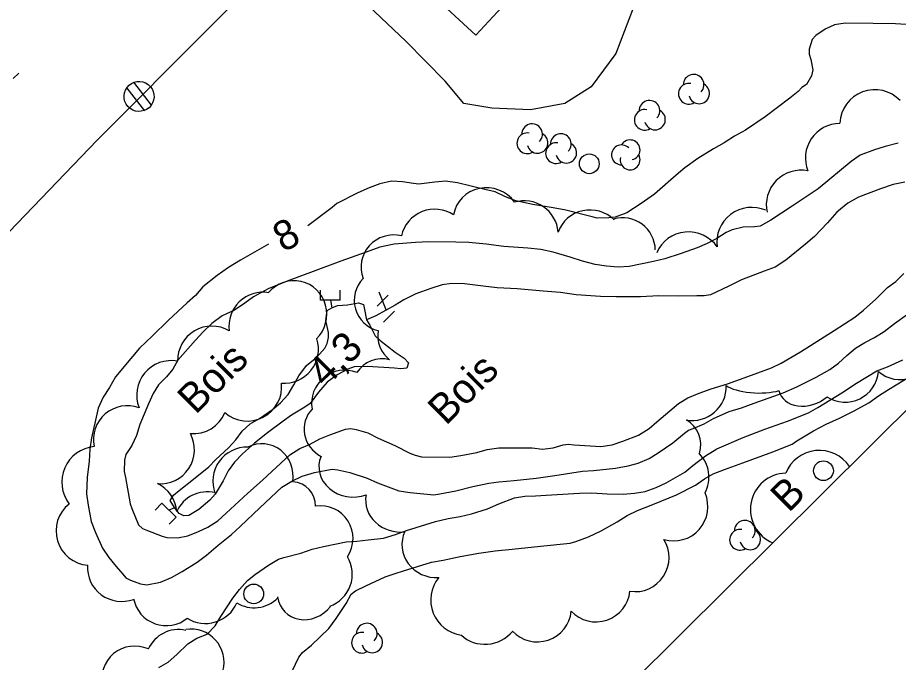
# Model space of a CAD drawing. Extents: x 381879 to 384696, y 5564785 to 5567594.
# Drawn here: x 384150.2 to 384239.4, y 5566235.8 to 5566301.1 of the extents above; entities that cross this region are included whole.
import ezdxf

# ---------------------------------------------------------------- set-up
doc = ezdxf.new("R2010")
doc.units = 0
for name, color, linetype in [('Niveau 1', 7, 'Continuous'), ('Niveau 19', 7, 'Continuous'), ('Niveau 2', 7, 'Continuous'), ('Niveau 21', 7, 'Continuous'), ('Niveau 26', 7, 'Continuous'), ('Niveau 3', 7, 'Continuous'), ('Niveau 31', 7, 'Continuous'), ('Niveau 36', 7, 'Continuous'), ('Niveau 4', 7, 'Continuous'), ('Niveau 44', 7, 'Continuous'), ('Niveau 60', 7, 'Continuous')]:
    doc.layers.add(name, color=color, linetype=linetype)

msp = doc.modelspace()

# ---------------------------------------------------------------- linework, layer by layer
at = {"layer": 'Niveau 1'}
for points in [[(384220.99, 5566257.46), (384223.67, 5566258.59), (384225.87, 5566259.43), (384228.16, 5566260.26), (384230.29, 5566261.09), (384231.23, 5566261.64), (384233.66, 5566263.12), (384235.14, 5566264.09), (384237.2, 5566265.33), (384238.3, 5566265.74), (384239.85, 5566266.47)], [(384185.69, 5566248.23), (384187.24, 5566248.4), (384188.47, 5566248.76), (384189.59, 5566249.17), (384192.53, 5566250.1), (384193.79, 5566250.39), (384195.02, 5566250.6), (384196.16, 5566250.87), (384197.8, 5566251.37), (384198.93, 5566251.88), (384200.51, 5566252.48), (384201.55, 5566252.66), (384202.63, 5566252.69), (384204.25, 5566252.79), (384207.1, 5566252.97), (384208.36, 5566252.98), (384209.9, 5566252.88), (384211.53, 5566252.85), (384212.66, 5566252.96), (384213.75, 5566253.14), (384214.87, 5566253.52), (384215.88, 5566254), (384217.75, 5566255.07), (384218.58, 5566255.75), (384219.86, 5566256.73), (384220.99, 5566257.46)], [(384164.51, 5566235.3), (384165.45, 5566235.86), (384166.33, 5566236.63), (384167.45, 5566237.69), (384168.35, 5566238.27), (384169.41, 5566238.7), (384170.2, 5566239.54), (384170.77, 5566240.48), (384171.99, 5566242.33), (384172.67, 5566243.21), (384173.48, 5566244.13), (384174.28, 5566244.77), (384175.62, 5566245.68), (384176.64, 5566246.27), (384177.15, 5566246.43), (384178.9, 5566246.9), (384180.04, 5566247.29), (384181.19, 5566247.55), (384183.49, 5566248.02), (384184.55, 5566248.09), (384185.69, 5566248.23)]]:
    msp.add_lwpolyline(points, dxfattribs=at)
at = {"layer": 'Niveau 19'}
msp.add_lwpolyline([(384213.25, 5566314.6), (384212.92, 5566310.49), (384211.64, 5566302.71), (384212.55, 5566302.07), (384210.78, 5566297.46), (384208.27, 5566294.09), (384205.63, 5566292.42), (384202.14, 5566291.76), (384198.21, 5566291.92), (384195.38, 5566292.39), (384193.51, 5566294.66), (384189.52, 5566298.7), (384184.48, 5566303.51), (384180.63, 5566307.38), (384178.82, 5566309.32)], dxfattribs=at)
at = {"layer": 'Niveau 2'}
for points in [[(384240.16, 5566300.4), (384239.09, 5566300.46), (384236.83, 5566300.52), (384233.99, 5566300.55), (384232.92, 5566300.37), (384231.97, 5566299.92), (384231.03, 5566299.3), (384230.66, 5566298.88), (384230.34, 5566297.92), (384230.35, 5566297.41), (384230.51, 5566296.85), (384230.74, 5566295.81), (384230.58, 5566295.22), (384230.07, 5566294.33), (384229.62, 5566294.01), (384229.24, 5566293.62), (384228.39, 5566292.96), (384225.91, 5566291.07), (384223.91, 5566289.71), (384222.79, 5566289.1), (384221.75, 5566288.42), (384220.66, 5566287.81), (384219.09, 5566286.83), (384217.78, 5566285.89), (384216.89, 5566285.14), (384214.7, 5566283.24), (384213.36, 5566282.29), (384211.88, 5566281.32), (384210.71, 5566280.91), (384210.07, 5566280.84), (384208.9, 5566280.79), (384208.38, 5566280.92), (384205.71, 5566281.61), (384204.42, 5566281.85), (384202.37, 5566282.18), (384200.67, 5566282.55), (384199.62, 5566282.94), (384198.55, 5566283.46), (384197.53, 5566283.71), (384194.74, 5566284.38), (384193.52, 5566284.53), (384192.44, 5566284.44), (384190.82, 5566284.24), (384190.3, 5566284.29), (384189.17, 5566284.47), (384188.06, 5566284.53), (384186.9, 5566284.26), (384185.82, 5566283.86), (384184.66, 5566283.36), (384182.52, 5566282.29), (384182.06, 5566281.89), (384179.59, 5566280.02)], [(384239.37, 5566288.38), (384238.05, 5566288.04), (384236.98, 5566287.7), (384235.53, 5566287.17), (384234.59, 5566286.54), (384231.28, 5566283.76)], [(384231.28, 5566283.76), (384228.62, 5566282.02), (384226.47, 5566280.61), (384225.38, 5566280), (384224.81, 5566279.93), (384223.68, 5566279.87), (384222.55, 5566279.63), (384221.94, 5566279.36), (384221.02, 5566278.74), (384220.03, 5566278.23), (384219.01, 5566277.81), (384217.39, 5566277.21), (384215.74, 5566276.68), (384214.59, 5566276.42), (384212.13, 5566275.91), (384211, 5566275.82), (384209.83, 5566275.93), (384208.67, 5566276.11), (384207.4, 5566276.45), (384206.17, 5566276.86), (384204.45, 5566277.36), (384203.19, 5566277.62), (384201.87, 5566277.75), (384199.45, 5566277.93), (384197.66, 5566278.16), (384195.89, 5566278.33), (384194.58, 5566278.37), (384191.83, 5566278.4), (384190.49, 5566278.35), (384188.33, 5566278.18), (384186.88, 5566277.86), (384185.49, 5566277.36), (384182.93, 5566276.43), (384180.14, 5566275.41), (384177.51, 5566274.42), (384175.59, 5566273.63), (384174.09, 5566272.84), (384173.22, 5566272.19), (384172.17, 5566271.49), (384170.93, 5566270.9), (384169.88, 5566270.12), (384168.98, 5566269.29), (384168.22, 5566268.46), (384166.43, 5566266.41), (384165.92, 5566265.52), (384165.29, 5566264.74), (384164.49, 5566263.91), (384163.94, 5566263.05), (384163.47, 5566262.01), (384162.57, 5566259.91), (384162.23, 5566258.79), (384161.78, 5566257.77), (384161.18, 5566256.86), (384161.03, 5566256.31), (384161, 5566255.16), (384161.12, 5566254.53), (384161.61, 5566251.88), (384161.79, 5566251.39), (384162.44, 5566249.76), (384162.87, 5566249.39), (384163.37, 5566249.17), (384164.83, 5566248.59), (384165.32, 5566248.48), (384166.41, 5566248.43), (384167.45, 5566248.65), (384168.51, 5566249.06), (384169.48, 5566249.53), (384170.47, 5566250.14), (384171.32, 5566250.92), (384173.51, 5566252.96), (384175.01, 5566254.26), (384175.94, 5566255.16), (384177.77, 5566256.85), (384178.78, 5566257.48), (384179.76, 5566257.89), (384180.81, 5566258.45), (384181.82, 5566258.87), (384183.42, 5566259.45), (384183.94, 5566259.51), (384184.49, 5566259.4), (384185.66, 5566259.08), (384186.72, 5566258.53), (384188.39, 5566257.79), (384189.92, 5566257.01), (384190.45, 5566256.79), (384191.09, 5566256.64)], [(384175.62, 5566278.16), (384172.78, 5566276.56), (384171.57, 5566275.8), (384170.41, 5566275), (384168.95, 5566273.84), (384168.22, 5566272.98), (384167.37, 5566272.22), (384165.47, 5566270.46), (384163.82, 5566268.84), (384162.54, 5566267.65), (384161.84, 5566266.8), (384160.12, 5566264.72), (384159.51, 5566263.65), (384158.87, 5566262.69), (384158.36, 5566261.56), (384158.11, 5566260.34), (384157.69, 5566258.55), (384157.52, 5566257.4), (384157.44, 5566256.21), (384157.25, 5566254.53), (384157.18, 5566252.89), (384157.34, 5566251.75), (384157.66, 5566250.1), (384158.09, 5566248.96), (384158.82, 5566247.39), (384159.44, 5566246.43), (384160.2, 5566245.55), (384160.85, 5566244.75), (384161.18, 5566244.37), (384161.65, 5566244.15), (384162.65, 5566243.79), (384163.28, 5566243.69)], [(384191.09, 5566256.64), (384193.98, 5566256.59), (384195.09, 5566256.76), (384196.69, 5566257.08), (384197.74, 5566257.37), (384198.94, 5566257.53), (384200.03, 5566257.55), (384202.3, 5566257.54), (384203.37, 5566257.42), (384204.42, 5566257.56), (384205.43, 5566257.85), (384206, 5566257.91), (384206.56, 5566257.85), (384209.27, 5566257.69), (384210.42, 5566257.84), (384211.48, 5566258.21), (384213.06, 5566258.82), (384214.15, 5566259.5), (384214.92, 5566260.19), (384217.13, 5566262.03), (384218.08, 5566262.62), (384219.21, 5566263.09), (384220.44, 5566263.52), (384222.09, 5566264.02), (384223.77, 5566264.62), (384226.53, 5566265.63), (384227.52, 5566266.13), (384229.46, 5566267.25), (384230.48, 5566267.92), (384232.89, 5566269.43), (384234.98, 5566270.78), (384235.84, 5566271.47), (384237.1, 5566272.6), (384238.3, 5566273.77), (384239.14, 5566274.39), (384239.93, 5566275.19)], [(384163.28, 5566243.69), (384164.66, 5566243.96), (384165.79, 5566244.43), (384166.88, 5566245.04), (384168.4, 5566245.98), (384169.35, 5566246.68), (384170.5, 5566247.68), (384171.85, 5566248.76), (384172.74, 5566249.57), (384174.73, 5566251.48), (384176.96, 5566253.56), (384177.99, 5566254.18), (384179.03, 5566254.68), (384180.28, 5566255.05), (384182.06, 5566255.38), (384182.62, 5566255.31), (384183.83, 5566255.04), (384185.61, 5566254.48), (384186.64, 5566254), (384188.81, 5566253.2), (384189.95, 5566253.03), (384192.35, 5566252.78), (384192.96, 5566252.88), (384194.58, 5566253.21), (384196.3, 5566253.64), (384197.92, 5566253.98), (384198.94, 5566254.1), (384200.49, 5566254.23), (384202.71, 5566254.48), (384204.59, 5566254.74), (384207.41, 5566255.19), (384208.53, 5566255.24), (384210.76, 5566255.48), (384212.02, 5566255.73), (384213.05, 5566256), (384214.14, 5566256.46), (384215.07, 5566257.05), (384216.54, 5566258.05), (384217.72, 5566259.04), (384218.13, 5566259.33), (384218.61, 5566259.5), (384219.71, 5566259.96), (384220.68, 5566260.5), (384222.25, 5566261.22), (384223.49, 5566261.6), (384224.77, 5566262.06), (384227.71, 5566263.11), (384229.12, 5566263.73), (384231.06, 5566264.69), (384232.44, 5566265.46), (384233.33, 5566266.12), (384234.16, 5566266.9), (384235.06, 5566267.63), (384235.99, 5566268.2), (384236.97, 5566268.7), (384237.96, 5566269.33), (384239.01, 5566270.14), (384240.32, 5566271.07)], [(384214.52, 5566251.81), (384216.93, 5566252.8), (384218.85, 5566253.76), (384219.75, 5566254.41), (384220.65, 5566254.91), (384221.79, 5566255.35), (384223.64, 5566256.02), (384226.66, 5566257.14), (384228.63, 5566257.92), (384229.11, 5566258.24), (384230.8, 5566259.27), (384232.08, 5566259.94), (384233.44, 5566260.55), (384234.85, 5566261.25), (384236.39, 5566262.09), (384237.38, 5566262.82), (384238.39, 5566263.45), (384240.71, 5566264.86), (384242.51, 5566265.9), (384243.59, 5566266.3), (384245.55, 5566267.11), (384246.32, 5566267.44)], [(384189.28, 5566245.08), (384192.11, 5566245.98), (384193.31, 5566246.19), (384195.01, 5566246.55), (384196.92, 5566246.89), (384198.56, 5566247.12), (384200.29, 5566247.3), (384203.16, 5566247.6), (384206.16, 5566247.89), (384206.72, 5566248.06), (384208, 5566248.54), (384209.29, 5566249.16), (384210.92, 5566250.06), (384211.94, 5566250.71), (384212.98, 5566251.21), (384214.52, 5566251.81)], [(384177.68, 5566234.22), (384178.68, 5566236.36), (384179.07, 5566236.84), (384179.95, 5566237.58), (384181.72, 5566239.25), (384182.47, 5566240.26), (384183.49, 5566241.78), (384183.97, 5566242.72), (384184.43, 5566243.06), (384185.45, 5566243.58), (384187.41, 5566244.49), (384188.42, 5566244.82), (384189.28, 5566245.08)]]:
    msp.add_lwpolyline(points, dxfattribs=at)
at = {"layer": 'Niveau 21'}
msp.add_lwpolyline([(384181.26, 5566311.77), (384158.27, 5566288.68), (384147.7, 5566277.72), (384143.31, 5566274.99), (384138.49, 5566273.5), (384134.67, 5566273.51), (384131.1, 5566274.27), (384125.28, 5566276.75), (384121.32, 5566280.72), (384118.68, 5566285.23), (384117.58, 5566290.53), (384117.84, 5566296.26), (384120, 5566301.48)], dxfattribs=at)
at = {"layer": 'Niveau 26'}
for p, q in [((384180.86, 5566272.51), (384180.86, 5566273.51)), ((384182.88, 5566272.51), (384182.88, 5566273.51)), ((384182.88, 5566272.51), (384180.86, 5566272.51)), ((384164.82, 5566251.95), (384164.12, 5566251.24)), ((384164.82, 5566251.95), (384166.25, 5566250.52)), ((384166.25, 5566250.52), (384165.54, 5566249.81))]:
    msp.add_line(p, q, dxfattribs=at)
at = {"layer": 'Niveau 3'}
for p, q in [((384149.77, 5566294.92), (384150.34, 5566295.49)), ((384186.61, 5566271.89), (384187.72, 5566272.99)), ((384186.79, 5566273.33), (384187.5, 5566271.56)), ((384187.24, 5566270.26), (384188.38, 5566271.39))]:
    msp.add_line(p, q, dxfattribs=at)
at = {"layer": 'Niveau 31'}
msp.add_lwpolyline([(384206.14, 5566307.67), (384201.09, 5566302.2), (384200.1, 5566303.12), (384196.6, 5566299.33), (384188.6, 5566306.72), (384191.65, 5566310.02), (384191.02, 5566310.61), (384193.1, 5566312.86), (384193.73, 5566312.27), (384197.14, 5566315.97)], close=True, dxfattribs=at)
at = {"layer": 'Niveau 36'}
for p, q in [((384163.75, 5566292.25), (384161.98, 5566294.55)), ((384161.27, 5566293.97), (384163.04, 5566291.67))]:
    msp.add_line(p, q, dxfattribs=at)
for centre in [(384208.093, 5566286.3), (384231.803, 5566255.23), (384174.113, 5566242.76)]:
    msp.add_circle(centre, 1, dxfattribs=at)
msp.add_ellipse((384162.509, 5566293.118), major_axis=(-1.214, 0.911), ratio=0.999875, dxfattribs=at)
at = {"layer": 'Niveau 4'}
for points in [[(384240.05, 5566284.45), (384238.87, 5566284.21), (384237.58, 5566283.76), (384235.35, 5566282.93), (384234.26, 5566282.31), (384233.14, 5566281.4), (384232.21, 5566280.33), (384230.9, 5566278.93), (384229.99, 5566278.17), (384228, 5566276.54), (384226.91, 5566275.85), (384225.8, 5566275.42), (384223.51, 5566274.57), (384222.21, 5566273.9), (384220.38, 5566273.05), (384219.73, 5566272.94), (384218.99, 5566272.94), (384217.14, 5566272.91), (384215.12, 5566272.93), (384213.28, 5566272.84), (384211.93, 5566272.84), (384210.8, 5566272.82), (384209.23, 5566272.87), (384206.75, 5566273.04), (384205.17, 5566273.27), (384203.41, 5566273.42), (384200.79, 5566273.64), (384198.78, 5566273.76), (384197.36, 5566273.91), (384195.47, 5566274.16), (384194.19, 5566274.19), (384193.18, 5566274.06), (384192.04, 5566273.69), (384190.52, 5566273.13), (384189.32, 5566272.54), (384188.42, 5566272), (384186.49, 5566270.91), (384185.55, 5566270.49)], [(384181.88, 5566272.51), (384182.01, 5566271.73)], [(384183.62, 5566272.04), (384184.73, 5566272.24), (384185.23, 5566272.07), (384185.32, 5566271.54), (384185.55, 5566270.49)], [(384185.55, 5566270.49), (384185.86, 5566269.97), (384186.41, 5566268.87), (384186.9, 5566268.46), (384188.43, 5566267.24), (384189.34, 5566266.64), (384189.77, 5566266.15), (384189.62, 5566265.62), (384189.01, 5566265.55), (384188.37, 5566265.6), (384185.63, 5566265.79), (384184.27, 5566265.74), (384183.66, 5566265.5), (384182.57, 5566264.92), (384181.54, 5566264.18), (384180.69, 5566263.17), (384179.82, 5566262.02), (384179.3, 5566261.66), (384177.94, 5566260.85), (384177.08, 5566260.24), (384175.52, 5566259.08), (384174.21, 5566258.03), (384172.98, 5566256.95), (384172.16, 5566256.1), (384171.53, 5566255.21), (384171.02, 5566254.21), (384170.2, 5566252.86), (384169.67, 5566252.25), (384168.56, 5566251.32), (384167.54, 5566250.7), (384167.03, 5566250.65), (384166.58, 5566250.89), (384166.09, 5566251.51), (384165.66, 5566252.22), (384165.99, 5566252.76), (384166.55, 5566253.22), (384168.03, 5566254.38), (384169.56, 5566255.64), (384170.28, 5566256.37), (384171.57, 5566257.56), (384172.32, 5566258.37), (384172.95, 5566259.24), (384173.75, 5566259.97), (384174.69, 5566260.52), (384176.03, 5566261.44), (384176.83, 5566262.1), (384177.59, 5566262.96), (384178.19, 5566263.91), (384178.68, 5566264.85), (384179.47, 5566265.89), (384180.49, 5566266.73), (384181.32, 5566267.62), (384181.54, 5566268.1), (384181.67, 5566268.71), (384181.68, 5566269.21), (384181.41, 5566270.43), (384181.54, 5566271.44), (384182.01, 5566271.73)], [(384182.01, 5566271.73), (384182.6, 5566271.95), (384183.62, 5566272.04)], [(384165.53, 5566251.24), (384166.09, 5566251.51)]]:
    msp.add_lwpolyline(points, dxfattribs=at)
at = {"layer": 'Niveau 44'}
for centre, start, end in [((384211.357, 5566287.202), 44.11535, 269.80394), ((384212.225, 5566287.707), 282.26915, 149.72624), ((384212.225, 5566286.698), 166.93684, 29.62121)]:
    msp.add_arc(centre, 1.009, start, end, dxfattribs=at)
for centre, major_axis, ratio, start_param, end_param in [((384218.661, 5566294.307), (-0.836, 0.629), 0.999875, 3.020126, 6.959135), ((384218.17, 5566293.39), (-0.836, 0.629), 0.999875, 5.163765, 9.050341), ((384219.215, 5566293.426), (-0.836, 0.629), 0.999875, 0.893509, 4.863384), ((384236.967, 5566290.341), (-3.145, -1.561), 0.98292, 3.425291, 5.789928), ((384214.191, 5566291.667), (-0.836, 0.629), 0.999875, 3.020126, 6.959135), ((384213.7, 5566290.75), (-0.836, 0.629), 0.999875, 5.163765, 9.050341), ((384214.745, 5566290.786), (-0.836, 0.629), 0.999875, 0.893509, 4.863384), ((384202.301, 5566289.297), (-0.836, 0.629), 0.999875, 3.020126, 6.959135), ((384233.477, 5566286.916), (-3.171, -1.504), 0.989445, 4.282072, 6.225756), ((384201.81, 5566288.38), (-0.836, 0.629), 0.999875, 5.163765, 9.050341), ((384202.855, 5566288.416), (-0.836, 0.629), 0.999875, 0.893509, 4.863384), ((384205.211, 5566288.297), (-0.836, 0.629), 0.999875, 3.020126, 6.959135), ((384204.72, 5566287.38), (-0.836, 0.629), 0.999875, 5.163765, 9.050341), ((384205.765, 5566287.416), (-0.836, 0.629), 0.999875, 0.893509, 4.863384), ((384229.505, 5566282.189), (-2.909, -1.972), 0.98283, 3.916862, 5.911657), ((384197.727, 5566280.575), (-3.277, 0.974), 0.966657, 4.029457, 6.41516), ((384192.397, 5566278.364), (-3.19, -1.201), 0.977582, 3.745908, 5.72109), ((384201.531, 5566279.15), (-2.779, 1.995), 0.993198, 3.837665, 5.636687), ((384224.515, 5566278.436), (-3.37, -0.982), 0.982021, 4.00536, 6.15645), ((384208.155, 5566278.268), (-3.401, -0.396), 0.980284, 3.804142, 5.824572), ((384211.405, 5566277.434), (1.967, 2.8), 0.978115, 5.357174, 7.1677), ((384188.388, 5566275.776), (-3.197, 1.215), 0.967894, 4.854986, 6.987113), ((384218.159, 5566275.955), (-3.385, 0.927), 0.982021, 4.00536, 6.15645), ((384178.139, 5566271.022), (1.229, 3.235), 0.970761, 4.273297, 7.500649), ((384187.459, 5566272.491), (-3.071, -0.822), 0.994689, 5.247168, 7.362356), ((384175.058, 5566269.839), (0.078, -3.458), 0.999665, 2.952704, 4.820038), ((384169.89, 5566266.376), (-1.806, 2.994), 0.993754, 5.21417, 7.329967), ((384189.724, 5566268.871), (2.376, -1.899), 0.999823, 3.637667, 4.727195), ((384177.219, 5566267.547), (2.181, 2.686), 0.998169, 3.736797, 5.698541), ((384187.105, 5566263.532), (-3.026, 0.244), 0.999516, 4.540997, 5.793413), ((384239.555, 5566267.739), (0.513, -3.25), 0.999873, 5.4044, 7.532764), ((384165.771, 5566262.87), (-2.7, 2.242), 0.999808, 5.222259, 7.346404), ((384183.318, 5566262.064), (-1.88, 2.764), 0.999467, 5.307931, 7.43551), ((384233.945, 5566265.681), (1.429, -3.216), 0.977213, 5.305442, 7.326815), ((384173.485, 5566263.706), (3.081, 1.566), 0.999985, 3.517136, 5.92805), ((384218.5, 5566263.783), (1.734, -3.016), 0.993119, 5.591471, 7.354406), ((384224.94, 5566264.23), (3.323, -0.149), 0.338338, 3.614995, 5.517621), ((384230.327, 5566264.436), (2.846, 1.577), 0.759364, 2.924426, 4.954339), ((384161.376, 5566258.306), (-2.348, 2.632), 0.982751, 5.21855, 7.314139), ((384182.629, 5566259.367), (3.393, -0.486), 0.914907, 2.563389, 4.324248), ((384167.986, 5566262.416), (3.23, -1.24), 0.992871, 4.994125, 6.265869), ((384215.951, 5566257.647), (3.228, 1.258), 0.905775, 5.667065, 6.901269), ((384164.669, 5566257.368), (-0.077, 3.458), 0.995034, 3.030292, 5.182408), ((384174.858, 5566254.616), (1.137, 3.15), 0.965743, 4.898807, 7.065232), ((384158.408, 5566254.027), (-3.446, 1.451), 0.97963, 5.226856, 7.320024), ((384173.431, 5566254.159), (-2.999, -1.726), 0.999445, 4.163024, 6.116034), ((384216.798, 5566254.622), (-2.559, 2.289), 0.983075, 3.376259, 4.651338), ((384231.387, 5566253.64), (-3.469, -1.147), 0.998049, 3.405227, 5.589132), ((384184.151, 5566255.624), (3.437, -0.09), 0.890684, 2.810489, 5.14317), ((384228.068, 5566251.318), (-0.341, -3.651), 0.998641, 3.256582, 5.981472), ((384162.906, 5566250.809), (-0.612, 3.4), 0.991559, 4.617768, 5.664252), ((384169.442, 5566249.648), (-1.44, 3.14), 0.993668, 5.628612, 6.995024), ((384177.228, 5566251.119), (2.645, 2.059), 0.828987, 5.700023, 7.011371), ((384188.865, 5566252.189), (3.393, -0.511), 0.92027, 3.116053, 5.014907), ((384216.71, 5566251.543), (1.78, 2.936), 0.983075, 3.376259, 5.682207), ((384157.525, 5566249.107), (1.377, -3.175), 0.988335, 3.385495, 5.805011), ((384180.836, 5566248.351), (2.695, 1.985), 0.989926, 5.058043, 7.364296), ((384223.841, 5566249.157), (-0.836, 0.629), 0.999875, 3.020126, 6.959135), ((384192.542, 5566247.662), (3.326, -0.833), 0.947108, 2.956511, 5.035376), ((384223.35, 5566248.24), (-0.836, 0.629), 0.999875, 5.163765, 9.050341), ((384224.395, 5566248.276), (-0.836, 0.629), 0.999875, 0.893509, 4.863384), ((384212.788, 5566246.412), (1.337, 3.163), 0.983075, 3.376259, 5.682208), ((384180.859, 5566244.688), (0.863, 3.232), 0.963807, 3.714086, 5.544482), ((384160.725, 5566245.417), (3.17, -1.377), 0.989027, 3.484234, 5.482141), ((384195.609, 5566242.135), (-3.327, -1.319), 0.998852, 5.215568, 7.345565), ((384208.806, 5566243.32), (3, 1.67), 0.983075, 3.376259, 5.682208), ((384165.225, 5566242.857), (2.941, -1.598), 0.986661, 3.824672, 5.90932), ((384169.31, 5566242.946), (3.21, 0.954), 0.946176, 3.815196, 5.630654), ((384174.24, 5566244.658), (2.309, 2.428), 0.971978, 3.323683, 4.69306), ((384179.588, 5566243.344), (2.101, 2.608), 0.881932, 2.472817, 4.71366), ((384202.867, 5566241.295), (3, 1.67), 0.983075, 3.376259, 5.682208), ((384166.497, 5566235.809), (-3.095, -1.283), 0.997818, 4.095158, 5.469996), ((384167.771, 5566235.841), (-0.421, 3.328), 0.996264, 4.323152, 6.318817), ((384185.561, 5566238.737), (-0.836, 0.629), 0.999875, 3.020126, 6.959135), ((384185.07, 5566237.82), (-0.836, 0.629), 0.999875, 5.163765, 9.050341), ((384186.115, 5566237.856), (-0.836, 0.629), 0.999875, 0.893509, 4.863384), ((384197.636, 5566240.872), (3.33, 0.861), 0.929531, 3.659906, 5.383846), ((384162.074, 5566234.152), (-3.346, 0.211), 0.991273, 4.35325, 6.583973)]:
    msp.add_ellipse(centre, major_axis=major_axis, ratio=ratio, start_param=start_param, end_param=end_param, dxfattribs=at)
at = {"layer": 'Niveau 60'}
msp.add_lwpolyline([(383653.8, 5566971.92), (383426.67, 5567200.87), (383197.47, 5566973.49), (381907.4, 5565693.71), (382780.65, 5564813.45), (384299.92, 5566320.61)], close=True, dxfattribs=at)

# ---------------------------------------------------------------- texts
at = {"layer": 'Niveau 2'}
msp.add_text('8', height=3, rotation=28.18781, dxfattribs=at).set_placement((384177.1, 5566277.29))
at = {"layer": 'Niveau 3'}
msp.add_text('4,3', height=3, rotation=44.7717, dxfattribs=at).set_placement((384181.38, 5566263.54))
at = {"layer": 'Niveau 44'}
for s, height, p in [('Bois', 2.9999, (384168.22, 5566260.83)), ('Bois', 2.9999, (384193.57, 5566259.74)), ('B', 3, (384228.27, 5566250.91))]:
    msp.add_text(s, height=height, rotation=44.77074, dxfattribs=at).set_placement(p)

doc.saveas('drawing.dxf')
